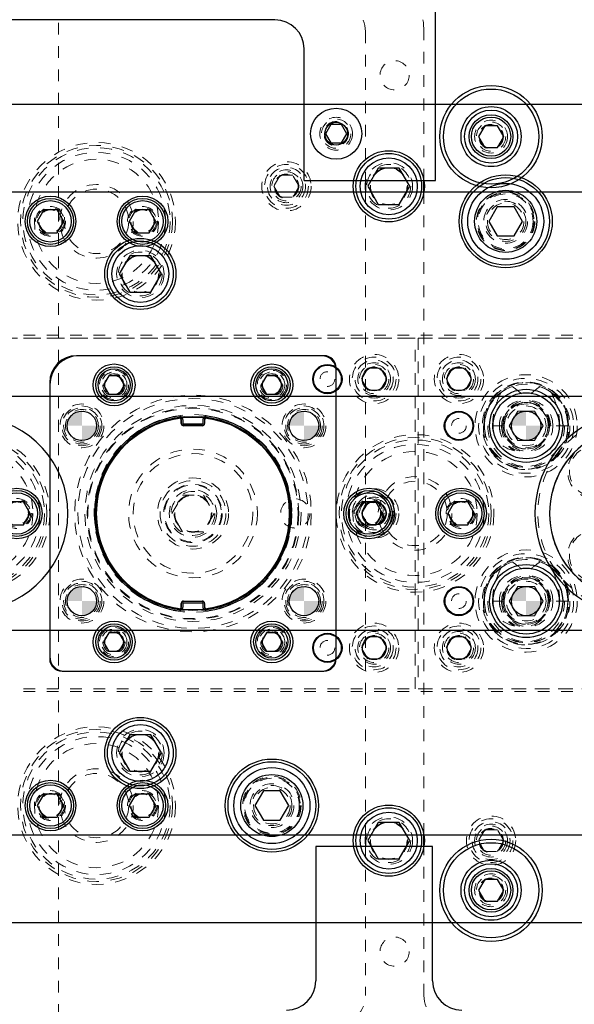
# Model space of a CAD drawing. Header units: inches. Extents: x 220 to 877, y 4 to 174.
# Tile 259 of 656: x 338.97 to 343.71, y 154.22 to 162.65. Entities that reach past the tile are written whole.
import ezdxf

# ---------------------------------------------------------------- set-up
doc = ezdxf.new("R2010")
doc.units = ezdxf.units.IN
doc.header["$LTSCALE"] = 0.5
doc.header["$MEASUREMENT"] = 0
doc.linetypes.add('HIDDEN', pattern=[0.225, 0.15, -0.075])
for name, color, linetype in [('APP-M-S', 30, 'Continuous'), ('DIE-M-S', 8, 'Continuous'), ('DIE-M-S2', 1, 'Continuous'), ('DIE-M-S3', 8, 'Continuous'), ('DSS-M-S', 53, 'Continuous'), ('DST-M-S', 53, 'Continuous'), ('MFT-M-S', 8, 'Continuous'), ('PAD-M-S', 135, 'Continuous'), ('PBU-M-S', 8, 'Continuous'), ('PUN-M-S', 8, 'Continuous'), ('PUN-M-S2', 1, 'Continuous'), ('ST1-M-S', 193, 'Continuous'), ('ST2-M-S', 193, 'Continuous'), ('SVD-M-S', 8, 'Continuous'), ('SVE-M-S', 8, 'Continuous'), ('SVF-M-S', 8, 'Continuous')]:
    doc.layers.add(name, color=color, linetype=linetype)

msp = doc.modelspace()

# ---------------------------------------------------------------- hatches: boundary and pattern name
at = {"layer": 'APP-M-S'}
h = msp.add_hatch(color=256, dxfattribs=at)
h.paths.add_polyline_path([(339.49763, 159.17488), (339.49763, 159.30088, 0.4142136), (339.37163, 159.17488)])
h.paths.add_polyline_path([(339.49763, 159.04888, 0.4142136), (339.62363, 159.17488), (339.49763, 159.17488)])
h = msp.add_hatch(color=256, dxfattribs=at)
h.paths.add_polyline_path([(341.39763, 159.17488), (341.39763, 159.30088, 0.4142136), (341.27163, 159.17488)])
h.paths.add_polyline_path([(341.39763, 159.04888, 0.4142136), (341.52363, 159.17488), (341.39763, 159.17488)])
h = msp.add_hatch(color=256, dxfattribs=at)
h.paths.add_polyline_path([(343.29763, 159.17488), (343.29763, 159.30088, 0.4142136), (343.17163, 159.17488)])
h.paths.add_polyline_path([(343.29763, 159.04888, 0.4142136), (343.42363, 159.17488), (343.29763, 159.17488)])
h = msp.add_hatch(color=256, dxfattribs=at)
h.paths.add_polyline_path([(339.49763, 157.67488), (339.49763, 157.80088, 0.4142136), (339.37163, 157.67488)])
h.paths.add_polyline_path([(339.49763, 157.54888, 0.4142136), (339.62363, 157.67488), (339.49763, 157.67488)])
h = msp.add_hatch(color=256, dxfattribs=at)
h.paths.add_polyline_path([(341.39763, 157.67488), (341.39763, 157.80088, 0.4142136), (341.27163, 157.67488)])
h.paths.add_polyline_path([(341.39763, 157.54888, 0.4142136), (341.52363, 157.67488), (341.39763, 157.67488)])
h = msp.add_hatch(color=256, dxfattribs=at)
h.paths.add_polyline_path([(343.29763, 157.67488), (343.29763, 157.80088, 0.4142136), (343.17163, 157.67488)])
h.paths.add_polyline_path([(343.29763, 157.54888, 0.4142136), (343.42363, 157.67488), (343.29763, 157.67488)])

# ---------------------------------------------------------------- linework, layer by layer
at = {"layer": 'APP-M-S', "linetype": 'Continuous', "lineweight": 25}
for p, q in [((348.99763, 159.42488), (318.59763, 159.42488)), ((340.37263, 159.25164), (340.37259, 159.25204)), ((340.52267, 159.25204), (340.52263, 159.25164)), ((340.37259, 157.59772), (340.37263, 157.59812)), ((340.52263, 157.59812), (340.52267, 157.59772)), ((318.59763, 157.42488), (348.99763, 157.42488))]:
    msp.add_line(p, q, dxfattribs=at)
for centre in [(339.49763, 159.17488), (341.39763, 159.17488), (343.29763, 159.17488), (339.49763, 157.67488), (341.39763, 157.67488), (343.29763, 157.67488)]:
    msp.add_circle(centre, 0.126, dxfattribs=at)
for centre, radius, start, end in [((338.54763, 158.42488), 0.83016, 275.183405, 84.816595), ((338.54763, 158.42488), 0.83055, 275.183405, 84.816595), ((340.44763, 158.42488), 0.83055, 95.183405, 264.816595), ((340.44763, 158.42488), 0.83016, 95.183405, 264.816595), ((340.44763, 158.42488), 0.83016, 275.183405, 84.816595), ((340.44763, 158.42488), 0.83055, 275.183405, 84.816595)]:
    msp.add_arc(centre, radius, start, end, dxfattribs=at)
at = {"layer": 'DIE-M-S', "linetype": 'Continuous', "lineweight": 25}
for p, q in [((349.24763, 161.17488), (334.99763, 161.17488)), ((341.56763, 159.77488), (339.45263, 159.77488)), ((341.67263, 157.17988), (341.67263, 159.66988)), ((339.22263, 159.54488), (339.22263, 157.17988)), ((339.32763, 157.07488), (341.56763, 157.07488)), ((334.99763, 155.67488), (349.24763, 155.67488))]:
    msp.add_line(p, q, dxfattribs=at)
for centre, radius in [((339.99763, 160.47488), 0.3045), ((343.29763, 159.17488), 0.3125), ((341.99763, 158.42488), 0.1005), ((343.29763, 157.67488), 0.3125), ((339.99763, 156.37488), 0.3045)]:
    msp.add_circle(centre, radius, dxfattribs=at)
at = {"layer": 'DIE-M-S', "linetype": 'HIDDEN', "lineweight": 18}
for centre in [(339.99763, 160.47488), (339.99763, 156.37488)]:
    msp.add_circle(centre, 0.203, dxfattribs=at)
at = {"layer": 'DIE-M-S', "linetype": 'Continuous', "lineweight": 25}
for centre, radius, start, end in [((339.45263, 159.54488), 0.23, 90, 180), ((341.56763, 159.66988), 0.105, 0, 90), ((344.24763, 158.42488), 0.75, 116.69384, 243.30616), ((339.32763, 157.17988), 0.105, 180, 270), ((341.56763, 157.17988), 0.105, 270, 0)]:
    msp.add_arc(centre, radius, start, end, dxfattribs=at)
at = {"layer": 'DIE-M-S2', "linetype": 'Continuous', "lineweight": 25}
for p, q in [((341.54763, 159.77488), (339.47263, 159.77488)), ((341.67263, 157.19988), (341.67263, 159.64988)), ((339.22263, 159.52488), (339.22263, 157.19988)), ((339.34763, 157.07488), (341.54763, 157.07488))]:
    msp.add_line(p, q, dxfattribs=at)
for centre, radius in [((339.77263, 159.52488), 0.1795), ((341.12263, 159.52488), 0.1795), ((339.49763, 159.17488), 0.126), ((341.39763, 159.17488), 0.126), ((340.44763, 158.42488), 0.83), ((340.44763, 158.42488), 0.825), ((339.49763, 157.67488), 0.126), ((341.39763, 157.67488), 0.126), ((339.77263, 157.32488), 0.1795), ((341.12263, 157.32488), 0.1795)]:
    msp.add_circle(centre, radius, dxfattribs=at)
at = {"layer": 'DIE-M-S2', "linetype": 'HIDDEN', "lineweight": 18}
for centre, radius in [((339.77263, 159.52488), 0.1105), ((341.12263, 159.52488), 0.1105), ((340.44763, 158.42488), 0.925), ((340.44763, 158.42488), 0.9), ((339.77263, 157.32488), 0.1105), ((341.12263, 157.32488), 0.1105)]:
    msp.add_circle(centre, radius, dxfattribs=at)
at = {"layer": 'DIE-M-S2', "linetype": 'Continuous', "lineweight": 25}
for centre, radius, start, end in [((339.47263, 159.52488), 0.25, 90, 180), ((341.54763, 159.64988), 0.125, 0, 90), ((344.24763, 158.42488), 0.75, 115.841933, 244.158067), ((339.34763, 157.19988), 0.125, 180, 270), ((341.54763, 157.19988), 0.125, 270, 0)]:
    msp.add_arc(centre, radius, start, end, dxfattribs=at)
at = {"layer": 'DIE-M-S3', "linetype": 'Continuous', "lineweight": 25}
for p, q in [((342.9435, 161.74363), (342.88938, 161.64988)), ((343.05176, 161.74363), (342.9435, 161.74363)), ((343.10588, 161.64988), (343.05176, 161.74363)), ((342.88938, 161.64988), (342.9435, 161.55613)), ((343.05176, 161.55613), (343.10588, 161.64988)), ((342.9435, 161.55613), (343.05176, 161.55613)), ((342.9435, 155.29363), (342.88938, 155.19988)), ((343.05176, 155.29363), (342.9435, 155.29363)), ((343.10588, 155.19988), (343.05176, 155.29363)), ((342.88938, 155.19988), (342.9435, 155.10613)), ((343.05176, 155.10613), (343.10588, 155.19988)), ((342.9435, 155.10613), (343.05176, 155.10613))]:
    msp.add_line(p, q, dxfattribs=at)
for centre, radius in [((342.99763, 161.64988), 0.4375), ((342.99763, 161.64988), 0.4075), ((342.99763, 161.64988), 0.25687), ((342.99763, 161.64988), 0.22687), ((342.99763, 161.64988), 0.1875), ((342.99763, 161.64988), 0.16781), ((343.29763, 159.17488), 0.2825), ((343.29763, 159.17488), 0.126), ((343.29763, 157.67488), 0.2825), ((343.29763, 157.67488), 0.126), ((342.99763, 155.19988), 0.4375), ((342.99763, 155.19988), 0.4075), ((342.99763, 155.19988), 0.25687), ((342.99763, 155.19988), 0.22687), ((342.99763, 155.19988), 0.1875), ((342.99763, 155.19988), 0.16781)]:
    msp.add_circle(centre, radius, dxfattribs=at)
at = {"layer": 'DIE-M-S3', "linetype": 'HIDDEN', "lineweight": 18}
for centre, radius in [((342.99763, 161.64988), 0.1405), ((342.99763, 161.64988), 0.125), ((342.99763, 161.64988), 0.10497), ((342.99763, 161.64988), 0.1047), ((342.99763, 161.64988), 0.10418), ((339.77263, 159.52488), 0.0795), ((341.12263, 159.52488), 0.0795), ((343.29763, 159.17488), 0.40625), ((343.29763, 159.17488), 0.375), ((340.44763, 158.42488), 1.0125), ((339.49763, 159.17488), 0.14062), ((341.39763, 159.17488), 0.14062), ((341.99763, 158.42488), 0.211), ((341.99763, 158.42488), 0.1405), ((343.29763, 157.67488), 0.40625), ((343.29763, 157.67488), 0.375), ((339.49763, 157.67488), 0.14062), ((341.39763, 157.67488), 0.14062), ((339.77263, 157.32488), 0.0795), ((341.12263, 157.32488), 0.0795), ((342.99763, 155.19988), 0.1405), ((342.99763, 155.19988), 0.125), ((342.99763, 155.19988), 0.10497), ((342.99763, 155.19988), 0.1047), ((342.99763, 155.19988), 0.10418)]:
    msp.add_circle(centre, radius, dxfattribs=at)
at = {"layer": 'DSS-M-S', "linetype": 'Continuous', "lineweight": 25}
for p, q in [((342.52263, 161.27488), (342.52263, 163.82488)), ((341.14763, 162.64988), (338.24763, 162.64988)), ((341.39763, 161.27488), (341.39763, 162.39988)), ((341.39763, 161.27488), (342.52263, 161.27488)), ((341.92263, 161.27488), (341.92263, 161.17488)), ((342.42263, 161.17488), (342.42263, 161.27488)), ((341.92263, 155.67488), (341.92263, 155.57488)), ((342.42263, 155.57488), (342.42263, 155.67488)), ((341.49763, 155.57488), (341.49763, 154.42488)), ((342.49763, 155.57488), (341.49763, 155.57488)), ((342.49763, 154.42488), (342.49763, 155.57488))]:
    msp.add_line(p, q, dxfattribs=at)
at = {"layer": 'DSS-M-S', "linetype": 'HIDDEN', "lineweight": 18}
for p, q in [((341.92263, 162.54988), (341.92263, 161.27488)), ((342.42263, 161.27488), (342.42263, 162.54988)), ((341.92263, 161.17488), (341.92263, 155.67488)), ((342.42263, 155.67488), (342.42263, 161.17488)), ((341.92263, 155.57488), (341.92263, 154.29988)), ((342.42263, 154.29988), (342.42263, 155.57488))]:
    msp.add_line(p, q, dxfattribs=at)
for centre, radius in [((342.17263, 162.17488), 0.125), ((341.67263, 161.67488), 0.1405), ((341.67263, 161.67488), 0.1005), ((342.99763, 161.64988), 0.1005), ((339.99763, 160.47488), 0.15625), ((339.77263, 159.52488), 0.125), ((341.12263, 159.52488), 0.125), ((339.49763, 159.17488), 0.15625), ((341.39763, 159.17488), 0.15625), ((341.32263, 158.42488), 0.125), ((339.49763, 157.67488), 0.15625), ((341.39763, 157.67488), 0.15625), ((339.77263, 157.32488), 0.125), ((341.12263, 157.32488), 0.125), ((339.99763, 156.37488), 0.15625), ((342.99763, 155.19988), 0.1005), ((342.17263, 154.67488), 0.125)]:
    msp.add_circle(centre, radius, dxfattribs=at)
for centre, radius, start, end in [((341.67263, 162.54988), 0.75, 0, 90), ((341.67263, 162.54988), 0.25, 0, 90), ((341.67263, 154.29988), 0.25, 270, 0), ((342.67263, 154.29988), 0.25, 180, 270)]:
    msp.add_arc(centre, radius, start, end, dxfattribs=at)
at = {"layer": 'DSS-M-S', "linetype": 'Continuous', "lineweight": 25}
for centre, start, end in [((341.14763, 162.39988), 0, 90), ((341.24763, 154.42488), 270, 0), ((342.74763, 154.42488), 180, 270)]:
    msp.add_arc(centre, 0.25, start, end, dxfattribs=at)
at = {"layer": 'DST-M-S', "linetype": 'HIDDEN', "lineweight": 18}
for centre, radius in [((339.62263, 160.92488), 0.65), ((339.62263, 160.92488), 0.62992), ((339.62263, 160.92488), 0.59055), ((339.62263, 160.92488), 0.5315), ((342.12263, 161.22488), 0.203), ((339.62263, 160.92488), 0.31496), ((339.62263, 160.92488), 0.27559), ((339.22893, 160.92488), 0.12795), ((340.01633, 160.92488), 0.12795), ((338.54763, 158.42488), 0.65), ((338.54763, 158.42488), 0.62992), ((338.54763, 158.42488), 0.59055), ((342.34763, 158.42488), 0.65), ((342.34763, 158.42488), 0.62992), ((342.34763, 158.42488), 0.59055), ((338.54763, 158.42488), 0.5315), ((342.34763, 158.42488), 0.5315), ((340.44763, 158.42488), 0.25), ((342.34763, 158.42488), 0.31496), ((342.34763, 158.42488), 0.27559), ((338.94133, 158.42488), 0.12795), ((341.95393, 158.42488), 0.12795), ((342.74133, 158.42488), 0.12795), ((339.62263, 155.92488), 0.65), ((339.62263, 155.92488), 0.62992), ((339.62263, 155.92488), 0.59055), ((339.62263, 155.92488), 0.5315), ((339.62263, 155.92488), 0.31496), ((339.62263, 155.92488), 0.27559), ((339.22893, 155.92488), 0.12795), ((340.01633, 155.92488), 0.12795), ((342.12263, 155.62488), 0.203)]:
    msp.add_circle(centre, radius, dxfattribs=at)
at = {"layer": 'DST-M-S', "linetype": 'Continuous', "lineweight": 25}
for centre, radius in [((342.12263, 161.22488), 0.3045), ((343.12263, 160.92488), 0.3985), ((339.22893, 160.92488), 0.21654), ((340.01633, 160.92488), 0.21654), ((343.12263, 160.92488), 0.2655), ((338.94133, 158.42488), 0.21654), ((341.95393, 158.42488), 0.21654), ((342.74133, 158.42488), 0.21654), ((341.12263, 155.92488), 0.3985), ((341.12263, 155.92488), 0.2655), ((339.22893, 155.92488), 0.21654), ((340.01633, 155.92488), 0.21654), ((342.12263, 155.62488), 0.3045)]:
    msp.add_circle(centre, radius, dxfattribs=at)
at = {"layer": 'MFT-M-S', "linetype": 'HIDDEN', "lineweight": 18}
msp.add_line((339.29763, 149.92488), (339.29763, 166.92488), dxfattribs=at)
at = {"layer": 'PAD-M-S', "linetype": 'HIDDEN', "lineweight": 18}
for p, q in [((340.34763, 159.20488), (340.34763, 159.23444)), ((340.54763, 159.23444), (340.54763, 159.20488)), ((340.51763, 159.17488), (340.37763, 159.17488)), ((340.37763, 157.67488), (340.51763, 157.67488)), ((340.34763, 157.61532), (340.34763, 157.64488)), ((340.54763, 157.64488), (340.54763, 157.61532))]:
    msp.add_line(p, q, dxfattribs=at)
for centre, radius in [((342.12263, 161.22488), 0.15625), ((341.24763, 161.22488), 0.1005), ((343.88701, 158.7855), 0.23412), ((343.88701, 158.06426), 0.23412), ((342.12263, 155.62488), 0.15625), ((342.99763, 155.62488), 0.1005)]:
    msp.add_circle(centre, radius, dxfattribs=at)
for centre, radius, start, end in [((340.44763, 158.42488), 0.827, 97.737741, 262.262259), ((340.33763, 159.23444), 0.01, 0, 97.737741), ((340.37763, 159.20488), 0.03, 180, 270), ((340.51763, 159.20488), 0.03, 270, 0), ((340.55763, 159.23444), 0.01, 82.262259, 180), ((340.44763, 158.42488), 0.827, 277.737741, 82.262259), ((344.24763, 158.42488), 0.85, 114.249629, 245.750371), ((340.37763, 157.64488), 0.03, 90, 180), ((340.51763, 157.64488), 0.03, 0, 90), ((340.33763, 157.61532), 0.01, 262.262259, 0), ((340.55763, 157.61532), 0.01, 180, 277.737741)]:
    msp.add_arc(centre, radius, start, end, dxfattribs=at)
at = {"layer": 'PBU-M-S', "linetype": 'HIDDEN', "lineweight": 18}
for p, q in [((349.24763, 161.92488), (334.99763, 161.92488)), ((334.99763, 154.92488), (349.24763, 154.92488))]:
    msp.add_line(p, q, dxfattribs=at)
for centre, radius in [((339.62263, 160.92488), 0.675), ((341.24763, 161.22488), 0.211), ((341.24763, 161.22488), 0.1405), ((338.54763, 158.42488), 0.675), ((342.34763, 158.42488), 0.675), ((339.62263, 155.92488), 0.675), ((342.99763, 155.62488), 0.211), ((342.99763, 155.62488), 0.1405)]:
    msp.add_circle(centre, radius, dxfattribs=at)
at = {"layer": 'PUN-M-S', "linetype": 'HIDDEN', "lineweight": 18}
for p, q in [((340.34763, 159.19488), (340.34763, 159.22291)), ((340.54763, 159.22291), (340.54763, 159.19488)), ((340.52763, 159.17488), (340.36763, 159.17488)), ((340.36763, 157.67488), (340.52763, 157.67488)), ((340.34763, 157.62685), (340.34763, 157.65488)), ((340.54763, 157.65488), (340.54763, 157.62685))]:
    msp.add_line(p, q, dxfattribs=at)
for centre, radius in [((343.88701, 158.7855), 0.2185), ((340.44763, 158.42488), 0.3045), ((340.44763, 158.42488), 0.203), ((343.88701, 158.06426), 0.2185)]:
    msp.add_circle(centre, radius, dxfattribs=at)
for centre, radius, start, end in [((340.44763, 158.42488), 0.827, 98.551533, 261.448467), ((340.32763, 159.22291), 0.02, 0, 98.551533), ((340.36763, 159.19488), 0.02, 180, 270), ((340.52763, 159.19488), 0.02, 270, 0), ((340.56763, 159.22291), 0.02, 81.448467, 180), ((340.44763, 158.42488), 0.827, 278.551533, 81.448467), ((340.36763, 157.65488), 0.02, 90, 180), ((340.52763, 157.65488), 0.02, 0, 90), ((340.32763, 157.62685), 0.02, 261.448467, 0), ((340.56763, 157.62685), 0.02, 180, 278.551533)]:
    msp.add_arc(centre, radius, start, end, dxfattribs=at)
at = {"layer": 'PUN-M-S2', "linetype": 'Continuous', "lineweight": 25}
for p, q in [((340.34763, 159.19488), (340.34763, 159.22291)), ((340.54763, 159.22291), (340.54763, 159.19488)), ((340.52763, 159.17488), (340.36763, 159.17488)), ((340.36763, 157.67488), (340.52763, 157.67488)), ((340.34763, 157.62685), (340.34763, 157.65488)), ((340.54763, 157.65488), (340.54763, 157.62685))]:
    msp.add_line(p, q, dxfattribs=at)
for centre, radius, start, end in [((340.44763, 158.42488), 0.827, 98.551533, 261.448467), ((340.32763, 159.22291), 0.02, 0, 98.551533), ((340.36763, 159.19488), 0.02, 180, 270), ((340.52763, 159.19488), 0.02, 270, 0), ((340.56763, 159.22291), 0.02, 81.448467, 180), ((340.44763, 158.42488), 0.827, 278.551533, 81.448467), ((340.36763, 157.65488), 0.02, 90, 180), ((340.52763, 157.65488), 0.02, 0, 90), ((340.32763, 157.62685), 0.02, 261.448467, 0), ((340.56763, 157.62685), 0.02, 180, 278.551533)]:
    msp.add_arc(centre, radius, start, end, dxfattribs=at)
at = {"layer": 'ST1-M-S', "linetype": 'Continuous', "lineweight": 25}
for p, q in [((349.24763, 161.92488), (334.99763, 161.92488)), ((340.36263, 159.19488), (340.36263, 159.22291)), ((340.52763, 159.18988), (340.36763, 159.18988)), ((340.53263, 159.22291), (340.53263, 159.19488)), ((340.36763, 157.65988), (340.52763, 157.65988)), ((340.36263, 157.62685), (340.36263, 157.65488)), ((340.53263, 157.65488), (340.53263, 157.62685)), ((334.99763, 154.92488), (349.24763, 154.92488))]:
    msp.add_line(p, q, dxfattribs=at)
at = {"layer": 'ST1-M-S', "linetype": 'HIDDEN', "lineweight": 18}
for p, q in [((334.99763, 159.94988), (349.24763, 159.94988)), ((334.99763, 159.92488), (349.24763, 159.92488)), ((334.99763, 156.92488), (349.24763, 156.92488)), ((334.99763, 156.89988), (349.24763, 156.89988))]:
    msp.add_line(p, q, dxfattribs=at)
for centre, radius in [((343.12263, 160.92488), 0.15625), ((339.49763, 159.17488), 0.17), ((339.49763, 159.17488), 0.125), ((341.39763, 159.17488), 0.17), ((341.39763, 159.17488), 0.125), ((343.29763, 159.17488), 0.17), ((343.29763, 159.17488), 0.125), ((339.49763, 157.67488), 0.17), ((341.39763, 157.67488), 0.17), ((343.29763, 157.67488), 0.17), ((339.49763, 157.67488), 0.125), ((341.39763, 157.67488), 0.125), ((343.29763, 157.67488), 0.125), ((341.12263, 155.92488), 0.15625)]:
    msp.add_circle(centre, radius, dxfattribs=at)
at = {"layer": 'ST1-M-S', "linetype": 'Continuous', "lineweight": 25}
for centre, radius in [((341.59763, 159.57488), 0.125), ((341.99763, 159.57488), 0.1005), ((342.72263, 159.57488), 0.1005), ((342.72263, 159.17488), 0.125), ((342.72263, 157.67488), 0.125), ((341.59763, 157.27488), 0.125), ((341.99763, 157.27488), 0.1005), ((342.72263, 157.27488), 0.1005)]:
    msp.add_circle(centre, radius, dxfattribs=at)
for centre, radius, start, end in [((340.44763, 158.42488), 0.842, 98.551533, 261.448467), ((340.32763, 159.22291), 0.035, 0, 98.551533), ((340.36763, 159.19488), 0.005, 180, 270), ((340.52763, 159.19488), 0.005, 270, 0), ((340.56763, 159.22291), 0.035, 81.448467, 180), ((340.44763, 158.42488), 0.842, 278.551533, 81.448467), ((344.24763, 158.42488), 0.875, 113.895508, 246.104492), ((340.36763, 157.65488), 0.005, 90, 180), ((340.52763, 157.65488), 0.005, 0, 90), ((340.32763, 157.62685), 0.035, 261.448467, 0), ((340.56763, 157.62685), 0.035, 180, 278.551533)]:
    msp.add_arc(centre, radius, start, end, dxfattribs=at)
at = {"layer": 'ST2-M-S', "linetype": 'HIDDEN', "lineweight": 18}
for p, q in [((342.34763, 159.92488), (334.99763, 159.92488)), ((342.34763, 156.92488), (342.34763, 159.92488)), ((349.24763, 159.92488), (342.37263, 159.92488)), ((342.37263, 159.92488), (342.37263, 156.92488)), ((334.99763, 156.92488), (342.34763, 156.92488)), ((342.37263, 156.92488), (349.24763, 156.92488))]:
    msp.add_line(p, q, dxfattribs=at)
at = {"layer": 'ST2-M-S', "linetype": 'Continuous', "lineweight": 25}
for p, q in [((340.34963, 159.19488), (340.34963, 159.22291)), ((340.52763, 159.17688), (340.36763, 159.17688)), ((340.54563, 159.22291), (340.54563, 159.19488)), ((340.36763, 157.67288), (340.52763, 157.67288)), ((340.34963, 157.62685), (340.34963, 157.65488)), ((340.54563, 157.65488), (340.54563, 157.62685))]:
    msp.add_line(p, q, dxfattribs=at)
at = {"layer": 'ST2-M-S', "linetype": 'HIDDEN', "lineweight": 18}
for centre, radius in [((341.99763, 159.57488), 0.211), ((342.72263, 159.57488), 0.211), ((341.99763, 159.57488), 0.1405), ((342.72263, 159.57488), 0.1405), ((339.49763, 159.17488), 0.1875), ((341.39763, 159.17488), 0.1875), ((343.29763, 159.17488), 0.1875), ((339.49763, 157.67488), 0.1875), ((341.39763, 157.67488), 0.1875), ((343.29763, 157.67488), 0.1875), ((341.99763, 157.27488), 0.211), ((341.99763, 157.27488), 0.1405), ((342.72263, 157.27488), 0.211), ((342.72263, 157.27488), 0.1405)]:
    msp.add_circle(centre, radius, dxfattribs=at)
at = {"layer": 'ST2-M-S', "linetype": 'Continuous', "lineweight": 25}
for centre, radius, start, end in [((340.44763, 158.42488), 0.829, 98.551533, 261.448467), ((340.32763, 159.22291), 0.022, 0, 98.551533), ((340.36763, 159.19488), 0.018, 180, 270), ((340.52763, 159.19488), 0.018, 270, 0), ((340.56763, 159.22291), 0.022, 81.448467, 180), ((340.44763, 158.42488), 0.829, 278.551533, 81.448467), ((340.36763, 157.65488), 0.018, 90, 180), ((340.52763, 157.65488), 0.018, 0, 90), ((340.32763, 157.62685), 0.022, 261.448467, 0), ((340.56763, 157.62685), 0.022, 180, 278.551533)]:
    msp.add_arc(centre, radius, start, end, dxfattribs=at)
at = {"layer": 'SVD-M-S', "linetype": 'Continuous', "lineweight": 25}
for p, q in [((341.6276, 161.75288), (341.58256, 161.67488)), ((341.71766, 161.75288), (341.6276, 161.75288)), ((341.7627, 161.67488), (341.71766, 161.75288)), ((341.58256, 161.67488), (341.6276, 161.59688)), ((341.71766, 161.59688), (341.7627, 161.67488)), ((341.6276, 161.59688), (341.71766, 161.59688)), ((339.90756, 160.63088), (339.8175, 160.47488)), ((340.0877, 160.63088), (339.90756, 160.63088)), ((340.17776, 160.47488), (340.0877, 160.63088)), ((339.8175, 160.47488), (339.90756, 160.31888)), ((340.0877, 160.31888), (340.17776, 160.47488)), ((339.90756, 160.31888), (340.0877, 160.31888)), ((339.72752, 159.603), (339.68242, 159.52488)), ((339.81774, 159.603), (339.72752, 159.603)), ((339.86284, 159.52488), (339.81774, 159.603)), ((341.07752, 159.603), (341.03242, 159.52488)), ((341.16774, 159.603), (341.07752, 159.603)), ((341.21284, 159.52488), (341.16774, 159.603)), ((339.68242, 159.52488), (339.72752, 159.44675)), ((339.81774, 159.44675), (339.86284, 159.52488)), ((341.03242, 159.52488), (341.07752, 159.44675)), ((341.16774, 159.44675), (341.21284, 159.52488)), ((339.72752, 159.44675), (339.81774, 159.44675)), ((341.07752, 159.44675), (341.16774, 159.44675)), ((343.28179, 159.29988), (343.31347, 159.29988)), ((343.18146, 159.22366), (343.1973, 159.2511)), ((343.39796, 159.2511), (343.4138, 159.22366)), ((343.1973, 159.09866), (343.18146, 159.1261)), ((343.4138, 159.1261), (343.39796, 159.09866)), ((343.31347, 159.04988), (343.28179, 159.04988)), ((343.18146, 157.72366), (343.1973, 157.7511)), ((343.28179, 157.79988), (343.31347, 157.79988)), ((343.39796, 157.7511), (343.4138, 157.72366)), ((343.1973, 157.59866), (343.18146, 157.6261)), ((343.4138, 157.6261), (343.39796, 157.59866)), ((343.31347, 157.54988), (343.28179, 157.54988)), ((339.72752, 157.403), (339.68242, 157.32488)), ((339.68242, 157.32488), (339.72752, 157.24675)), ((339.81774, 157.403), (339.72752, 157.403)), ((339.86284, 157.32488), (339.81774, 157.403)), ((339.81774, 157.24675), (339.86284, 157.32488)), ((341.07752, 157.403), (341.03242, 157.32488)), ((341.03242, 157.32488), (341.07752, 157.24675)), ((341.16774, 157.403), (341.07752, 157.403)), ((341.21284, 157.32488), (341.16774, 157.403)), ((341.16774, 157.24675), (341.21284, 157.32488)), ((339.72752, 157.24675), (339.81774, 157.24675)), ((341.07752, 157.24675), (341.16774, 157.24675)), ((339.90756, 156.53088), (339.8175, 156.37488)), ((340.0877, 156.53088), (339.90756, 156.53088)), ((340.17776, 156.37488), (340.0877, 156.53088)), ((339.8175, 156.37488), (339.90756, 156.21888)), ((340.0877, 156.21888), (340.17776, 156.37488)), ((339.90756, 156.21888), (340.0877, 156.21888))]:
    msp.add_line(p, q, dxfattribs=at)
at = {"layer": 'SVD-M-S', "linetype": 'HIDDEN', "lineweight": 18}
for p, q in [((343.53945, 159.43648), (343.49638, 159.47054)), ((343.55568, 159.42049), (343.53945, 159.43648)), ((343.1973, 159.2511), (343.22546, 159.29988)), ((343.22546, 159.29988), (343.28179, 159.29988)), ((343.31347, 159.29988), (343.3698, 159.29988)), ((343.3698, 159.29988), (343.39796, 159.2511)), ((342.94031, 159.25622), (342.93567, 159.17488)), ((343.15329, 159.17488), (343.18146, 159.22366)), ((343.4138, 159.22366), (343.44197, 159.17488)), ((343.65959, 159.17488), (343.65495, 159.25622)), ((343.10866, 159.17488), (342.9316, 159.17488)), ((343.18146, 159.1261), (343.15329, 159.17488)), ((343.22546, 159.04988), (343.1973, 159.09866)), ((343.39796, 159.09866), (343.3698, 159.04988)), ((343.44197, 159.17488), (343.4138, 159.1261)), ((343.4866, 159.17488), (343.50752, 159.17488)), ((343.65388, 159.17488), (343.50752, 159.17488)), ((343.66366, 159.17488), (343.65388, 159.17488)), ((343.28179, 159.04988), (343.22546, 159.04988)), ((343.3698, 159.04988), (343.31347, 159.04988)), ((341.88938, 158.42488), (341.9435, 158.51863)), ((341.9435, 158.51863), (342.05176, 158.51863)), ((342.05176, 158.51863), (342.10588, 158.42488)), ((341.9435, 158.33113), (341.88938, 158.42488)), ((342.10588, 158.42488), (342.05176, 158.33113)), ((342.05176, 158.33113), (341.9435, 158.33113)), ((343.53945, 157.93648), (343.49638, 157.97054)), ((343.55568, 157.92049), (343.53945, 157.93648)), ((342.94031, 157.75622), (342.93567, 157.67488)), ((343.1973, 157.7511), (343.22546, 157.79988)), ((343.22546, 157.79988), (343.28179, 157.79988)), ((343.31347, 157.79988), (343.3698, 157.79988)), ((343.3698, 157.79988), (343.39796, 157.7511)), ((343.65959, 157.67488), (343.65495, 157.75622)), ((343.10866, 157.67488), (342.9316, 157.67488)), ((343.15329, 157.67488), (343.18146, 157.72366)), ((343.18146, 157.6261), (343.15329, 157.67488)), ((343.4138, 157.72366), (343.44197, 157.67488)), ((343.44197, 157.67488), (343.4138, 157.6261)), ((343.4866, 157.67488), (343.50752, 157.67488)), ((343.65388, 157.67488), (343.50752, 157.67488)), ((343.66366, 157.67488), (343.65388, 157.67488)), ((343.22546, 157.54988), (343.1973, 157.59866)), ((343.39796, 157.59866), (343.3698, 157.54988)), ((343.28179, 157.54988), (343.22546, 157.54988)), ((343.3698, 157.54988), (343.31347, 157.54988))]:
    msp.add_line(p, q, dxfattribs=at)
at = {"layer": 'SVD-M-S', "linetype": 'Continuous', "lineweight": 25}
for centre, radius in [((341.67263, 161.67488), 0.2185), ((341.67263, 161.67488), 0.0975), ((339.99763, 160.47488), 0.28125), ((339.99763, 160.47488), 0.24375), ((339.77263, 159.52488), 0.156), ((339.77263, 159.52488), 0.137), ((341.12263, 159.52488), 0.156), ((341.12263, 159.52488), 0.137), ((339.77263, 157.32488), 0.156), ((339.77263, 157.32488), 0.137), ((341.12263, 157.32488), 0.156), ((341.12263, 157.32488), 0.137), ((339.99763, 156.37488), 0.28125), ((339.99763, 156.37488), 0.24375)]:
    msp.add_circle(centre, radius, dxfattribs=at)
at = {"layer": 'SVD-M-S', "linetype": 'HIDDEN', "lineweight": 18}
for centre, radius in [((341.67263, 161.67488), 0.125), ((341.67263, 161.67488), 0.10497), ((341.67263, 161.67488), 0.1047), ((341.67263, 161.67488), 0.10418), ((339.99763, 160.47488), 0.1875), ((339.99763, 160.47488), 0.16072), ((339.99763, 160.47488), 0.16045), ((339.99763, 160.47488), 0.15993), ((339.77263, 159.52488), 0.095), ((339.77263, 159.52488), 0.08397), ((339.77263, 159.52488), 0.0837), ((339.77263, 159.52488), 0.08318), ((341.12263, 159.52488), 0.095), ((341.12263, 159.52488), 0.08397), ((341.12263, 159.52488), 0.0837), ((341.12263, 159.52488), 0.08318), ((343.29763, 159.17488), 0.4375), ((340.44763, 158.42488), 0.98425), ((343.29763, 159.17488), 0.19875), ((340.44763, 158.42488), 0.90551), ((340.44763, 158.42488), 0.84646), ((340.44763, 158.42488), 0.55118), ((340.44763, 158.42488), 0.51181), ((341.99763, 158.42488), 0.1875), ((341.99763, 158.42488), 0.1625), ((341.99763, 158.42488), 0.125), ((341.99763, 158.42488), 0.10497), ((341.99763, 158.42488), 0.1047), ((341.99763, 158.42488), 0.10418), ((343.29763, 157.67488), 0.4375), ((343.29763, 157.67488), 0.19875), ((339.77263, 157.32488), 0.095), ((339.77263, 157.32488), 0.08397), ((339.77263, 157.32488), 0.0837), ((339.77263, 157.32488), 0.08318), ((341.12263, 157.32488), 0.095), ((341.12263, 157.32488), 0.08397), ((341.12263, 157.32488), 0.0837), ((341.12263, 157.32488), 0.08318), ((339.99763, 156.37488), 0.1875), ((339.99763, 156.37488), 0.16072), ((339.99763, 156.37488), 0.16045), ((339.99763, 156.37488), 0.15993)]:
    msp.add_circle(centre, radius, dxfattribs=at)
for centre, radius, start, end in [((343.29359, 159.18483), 0.36043, 358.418096, 168.575374), ((343.30167, 159.18483), 0.36043, 11.424626, 181.581904), ((343.29763, 159.17488), 0.35625, 56.089671, 14.722569), ((343.29301, 159.17815), 0.35164, 108.877269, 180.53304), ((343.30972, 159.18921), 0.33878, 51.385028, 71.713494), ((343.2831, 159.1803), 0.21335, 358.543228, 181.456772), ((343.31216, 159.1803), 0.21335, 358.543228, 181.456772), ((343.29435, 159.17888), 0.19551, 77.479847, 181.172275), ((343.30748, 159.17703), 0.19883, 104.253713, 180.619836), ((343.30091, 159.17888), 0.19551, 358.827725, 102.520153), ((343.28778, 159.17703), 0.19883, 359.380164, 75.746287), ((343.29274, 159.1657), 0.36125, 178.543228, 1.456772), ((343.30252, 159.1657), 0.36125, 178.543228, 1.456772), ((343.2831, 159.16651), 0.34182, 178.596766, 1.403234), ((343.31216, 159.16651), 0.34182, 178.596766, 1.403234), ((343.2831, 159.16946), 0.21335, 178.543228, 1.456772), ((343.30949, 159.17328), 0.23968, 179.616608, 242.346232), ((343.31216, 159.16946), 0.21335, 178.543228, 1.456772), ((343.29274, 159.17021), 0.19392, 178.620436, 1.379564), ((343.30252, 159.17021), 0.19392, 178.620436, 1.379564), ((343.29359, 157.68483), 0.36043, 358.418096, 168.575374), ((343.30167, 157.68483), 0.36043, 11.424626, 181.581904), ((343.29301, 157.67815), 0.35164, 108.877269, 180.53304), ((343.29763, 157.67488), 0.35625, 56.089671, 14.722569), ((343.30972, 157.68921), 0.33878, 51.385028, 71.713494), ((343.2831, 157.6803), 0.21335, 358.543228, 181.456772), ((343.31216, 157.6803), 0.21335, 358.543228, 181.456772), ((343.29435, 157.67888), 0.19551, 77.479847, 181.172275), ((343.30748, 157.67703), 0.19883, 104.253713, 180.619836), ((343.30091, 157.67888), 0.19551, 358.827725, 102.520153), ((343.28778, 157.67703), 0.19883, 359.380164, 75.746287), ((343.29274, 157.6657), 0.36125, 178.543228, 1.456772), ((343.30252, 157.6657), 0.36125, 178.543228, 1.456772), ((343.2831, 157.66651), 0.34182, 178.596766, 1.403234), ((343.31216, 157.66651), 0.34182, 178.596766, 1.403234), ((343.2831, 157.66946), 0.21335, 178.543228, 1.456772), ((343.30949, 157.67328), 0.23968, 179.616608, 242.346232), ((343.31216, 157.66946), 0.21335, 178.543228, 1.456772), ((343.29274, 157.67021), 0.19392, 178.620436, 1.379564), ((343.30252, 157.67021), 0.19392, 178.620436, 1.379564)]:
    msp.add_arc(centre, radius, start, end, dxfattribs=at)
for centre, major_axis, ratio, start_param, end_param in [((343.29213, 159.17488), (-0.36175, 0), 0.966834, 5.275983, 6.0484615), ((343.30313, 159.17488), (0.36175, 0), 0.966834, 0.2347238, 1.0072023), ((343.29206, 159.17488), (-0.20432, 0), 0.966834, 4.8772739, 6.2831853), ((343.3032, 159.17488), (0.20432, 0), 0.966834, 0, 1.4059114), ((343.24383, 159.17488), (-0.23405, 0), 0.9318009, 0, 1.3747819), ((343.37677, 159.17488), (0.28903, 0), 0.9410518, 3.1415927, 4.0466314), ((343.29213, 157.67488), (-0.36175, 0), 0.966834, 5.275983, 6.0484615), ((343.30313, 157.67488), (0.36175, 0), 0.966834, 0.2347238, 1.0072023), ((343.29206, 157.67488), (-0.20432, 0), 0.966834, 4.8772739, 6.2831853), ((343.3032, 157.67488), (0.20432, 0), 0.966834, 0, 1.4059114), ((343.24383, 157.67488), (-0.23405, 0), 0.9318009, 0, 1.3747819), ((343.37677, 157.67488), (0.28903, 0), 0.9410518, 3.1415927, 4.0466314)]:
    msp.add_ellipse(centre, major_axis=major_axis, ratio=ratio, start_param=start_param, end_param=end_param, dxfattribs=at)
for points, knots in [([(343.00979, 159.17488), (343.0119, 159.21119), (343.0158, 159.27832), (343.04279, 159.37382), (343.06909, 159.43025), (343.08238, 159.45875)], [0, 0, 0, 0, 0.3683413, 0.6809026, 1, 1, 1, 1]), ([(343.17924, 159.51088), (343.20529, 159.49186), (343.26247, 159.4501), (343.31056, 159.39807), (343.33674, 159.36974)], [0, 0, 0, 0, 0.4555436, 1, 1, 1, 1]), ([(343.41602, 159.51088), (343.38997, 159.49186), (343.33279, 159.4501), (343.2847, 159.39807), (343.25852, 159.36974)], [0, 0, 0, 0, 0.45554356, 1, 1, 1, 1]), ([(343.51288, 159.45875), (343.54235, 159.43139), (343.60122, 159.37675), (343.64665, 159.27279), (343.65176, 159.20357), (343.65388, 159.17488)], [0, 0, 0, 0, 0.3700032, 0.7388839, 1, 1, 1, 1]), ([(343.58547, 159.17488), (343.58336, 159.21119), (343.57946, 159.27832), (343.55247, 159.37382), (343.52617, 159.43025), (343.51288, 159.45875)], [0, 0, 0, 0, 0.3683413, 0.6809026, 1, 1, 1, 1]), ([(343.48525, 159.24046), (343.48536, 159.23978), (343.48891, 159.21813), (343.48981, 159.19615), (343.49067, 159.17488)], [0, 0, 0, 0, 0.03181418, 1, 1, 1, 1]), ([(343.17924, 158.01088), (343.20529, 157.99186), (343.26247, 157.9501), (343.31056, 157.89807), (343.33674, 157.86974)], [0, 0, 0, 0, 0.4555436, 1, 1, 1, 1]), ([(343.41602, 158.01088), (343.38997, 157.99186), (343.33279, 157.9501), (343.2847, 157.89807), (343.25852, 157.86974)], [0, 0, 0, 0, 0.45554356, 1, 1, 1, 1]), ([(343.00979, 157.67488), (343.0119, 157.71119), (343.0158, 157.77832), (343.04279, 157.87382), (343.06909, 157.93025), (343.08238, 157.95875)], [0, 0, 0, 0, 0.3683413, 0.6809026, 1, 1, 1, 1]), ([(343.51288, 157.95875), (343.54235, 157.93139), (343.60122, 157.87675), (343.64665, 157.77279), (343.65176, 157.70357), (343.65388, 157.67488)], [0, 0, 0, 0, 0.3700032, 0.7388839, 1, 1, 1, 1]), ([(343.58547, 157.67488), (343.58336, 157.71119), (343.57946, 157.77832), (343.55247, 157.87382), (343.52617, 157.93025), (343.51288, 157.95875)], [0, 0, 0, 0, 0.3683413, 0.6809026, 1, 1, 1, 1]), ([(343.48525, 157.74046), (343.48536, 157.73978), (343.48891, 157.71813), (343.48981, 157.69615), (343.49067, 157.67488)], [0, 0, 0, 0, 0.03181418, 1, 1, 1, 1])]:
    msp.add_open_spline(points, degree=3, knots=knots, dxfattribs=at)
at = {"layer": 'SVE-M-S', "linetype": 'Continuous', "lineweight": 25}
for p, q in [((343.05046, 161.04988), (342.97829, 160.92488)), ((343.1948, 161.04988), (343.05046, 161.04988)), ((343.26697, 160.92488), (343.1948, 161.04988)), ((342.97829, 160.92488), (343.05046, 160.79988)), ((343.1948, 160.79988), (343.26697, 160.92488)), ((343.05046, 160.79988), (343.1948, 160.79988)), ((341.05046, 156.04988), (340.97829, 155.92488)), ((341.1948, 156.04988), (341.05046, 156.04988)), ((341.26697, 155.92488), (341.1948, 156.04988)), ((340.97829, 155.92488), (341.05046, 155.79988)), ((341.1948, 155.79988), (341.26697, 155.92488)), ((341.05046, 155.79988), (341.1948, 155.79988))]:
    msp.add_line(p, q, dxfattribs=at)
at = {"layer": 'SVE-M-S', "linetype": 'HIDDEN', "lineweight": 18}
for p, q in [((341.88938, 159.57488), (341.9435, 159.66863)), ((341.9435, 159.66863), (342.05176, 159.66863)), ((342.05176, 159.66863), (342.10588, 159.57488)), ((342.61438, 159.57488), (342.6685, 159.66863)), ((342.6685, 159.66863), (342.77676, 159.66863)), ((342.77676, 159.66863), (342.83088, 159.57488)), ((341.9435, 159.48113), (341.88938, 159.57488)), ((342.10588, 159.57488), (342.05176, 159.48113)), ((342.6685, 159.48113), (342.61438, 159.57488)), ((342.83088, 159.57488), (342.77676, 159.48113)), ((342.05176, 159.48113), (341.9435, 159.48113)), ((342.77676, 159.48113), (342.6685, 159.48113)), ((341.88938, 157.27488), (341.9435, 157.36863)), ((341.9435, 157.36863), (342.05176, 157.36863)), ((342.05176, 157.36863), (342.10588, 157.27488)), ((342.61438, 157.27488), (342.6685, 157.36863)), ((342.6685, 157.36863), (342.77676, 157.36863)), ((342.77676, 157.36863), (342.83088, 157.27488)), ((341.9435, 157.18113), (341.88938, 157.27488)), ((342.10588, 157.27488), (342.05176, 157.18113)), ((342.6685, 157.18113), (342.61438, 157.27488)), ((342.83088, 157.27488), (342.77676, 157.18113)), ((342.05176, 157.18113), (341.9435, 157.18113)), ((342.77676, 157.18113), (342.6685, 157.18113))]:
    msp.add_line(p, q, dxfattribs=at)
at = {"layer": 'SVE-M-S', "linetype": 'Continuous', "lineweight": 25}
for centre, radius in [((343.12263, 160.92488), 0.375), ((343.12263, 160.92488), 0.325), ((341.59763, 159.57488), 0.11888), ((342.72263, 159.17488), 0.11888), ((342.72263, 157.67488), 0.11888), ((341.59763, 157.27488), 0.11888), ((341.12263, 155.92488), 0.375), ((341.12263, 155.92488), 0.325)]:
    msp.add_circle(centre, radius, dxfattribs=at)
at = {"layer": 'SVE-M-S', "linetype": 'HIDDEN', "lineweight": 18}
for centre, radius in [((343.12263, 160.92488), 0.25), ((343.12263, 160.92488), 0.24219), ((343.12263, 160.92488), 0.23438), ((343.12263, 160.92488), 0.1875), ((343.12263, 160.92488), 0.17188), ((341.99763, 159.57488), 0.1875), ((341.99763, 159.57488), 0.1625), ((341.99763, 159.57488), 0.125), ((342.72263, 159.57488), 0.1875), ((342.72263, 159.57488), 0.1625), ((342.72263, 159.57488), 0.125), ((341.59763, 159.57488), 0.063), ((341.99763, 159.57488), 0.10497), ((341.99763, 159.57488), 0.1047), ((341.99763, 159.57488), 0.10418), ((342.72263, 159.57488), 0.10497), ((342.72263, 159.57488), 0.1047), ((342.72263, 159.57488), 0.10418), ((342.72263, 159.17488), 0.063), ((342.72263, 157.67488), 0.063), ((341.99763, 157.27488), 0.1875), ((341.99763, 157.27488), 0.1625), ((342.72263, 157.27488), 0.1875), ((342.72263, 157.27488), 0.1625), ((341.59763, 157.27488), 0.063), ((341.99763, 157.27488), 0.125), ((341.99763, 157.27488), 0.10497), ((341.99763, 157.27488), 0.1047), ((341.99763, 157.27488), 0.10418), ((342.72263, 157.27488), 0.125), ((342.72263, 157.27488), 0.10497), ((342.72263, 157.27488), 0.1047), ((342.72263, 157.27488), 0.10418), ((341.12263, 155.92488), 0.25), ((341.12263, 155.92488), 0.24219), ((341.12263, 155.92488), 0.23438), ((341.12263, 155.92488), 0.1875), ((341.12263, 155.92488), 0.17187)]:
    msp.add_circle(centre, radius, dxfattribs=at)
at = {"layer": 'SVF-M-S', "linetype": 'Continuous', "lineweight": 25}
for p, q in [((342.03256, 161.38088), (341.9425, 161.22488)), ((342.2127, 161.38088), (342.03256, 161.38088)), ((342.30276, 161.22488), (342.2127, 161.38088)), ((341.9425, 161.22488), (342.03256, 161.06888)), ((342.2127, 161.06888), (342.30276, 161.22488)), ((342.03256, 161.06888), (342.2127, 161.06888)), ((339.1721, 161.02331), (339.11528, 160.92488)), ((339.28575, 161.02331), (339.1721, 161.02331)), ((339.34258, 160.92488), (339.28575, 161.02331)), ((339.9595, 161.02331), (339.90268, 160.92488)), ((340.07316, 161.02331), (339.9595, 161.02331)), ((340.12998, 160.92488), (340.07316, 161.02331)), ((339.11528, 160.92488), (339.1721, 160.82645)), ((339.28575, 160.82645), (339.34258, 160.92488)), ((339.90268, 160.92488), (339.9595, 160.82645)), ((340.07316, 160.82645), (340.12998, 160.92488)), ((339.1721, 160.82645), (339.28575, 160.82645)), ((339.9595, 160.82645), (340.07316, 160.82645)), ((338.99816, 158.52331), (338.8845, 158.52331)), ((339.05498, 158.42488), (338.99816, 158.52331)), ((341.8971, 158.52331), (341.84028, 158.42488)), ((342.01075, 158.52331), (341.8971, 158.52331)), ((342.06758, 158.42488), (342.01075, 158.52331)), ((342.6845, 158.52331), (342.62768, 158.42488)), ((342.79816, 158.52331), (342.6845, 158.52331)), ((342.85498, 158.42488), (342.79816, 158.52331)), ((338.99816, 158.32645), (339.05498, 158.42488)), ((341.84028, 158.42488), (341.8971, 158.32645)), ((342.01075, 158.32645), (342.06758, 158.42488)), ((342.62768, 158.42488), (342.6845, 158.32645)), ((342.79816, 158.32645), (342.85498, 158.42488)), ((338.8845, 158.32645), (338.99816, 158.32645)), ((341.8971, 158.32645), (342.01075, 158.32645)), ((342.6845, 158.32645), (342.79816, 158.32645)), ((339.1721, 156.02331), (339.11528, 155.92488)), ((339.28575, 156.02331), (339.1721, 156.02331)), ((339.34258, 155.92488), (339.28575, 156.02331)), ((339.9595, 156.02331), (339.90268, 155.92488)), ((340.07316, 156.02331), (339.9595, 156.02331)), ((340.12998, 155.92488), (340.07316, 156.02331)), ((339.11528, 155.92488), (339.1721, 155.82645)), ((339.28575, 155.82645), (339.34258, 155.92488)), ((339.90268, 155.92488), (339.9595, 155.82645)), ((340.07316, 155.82645), (340.12998, 155.92488)), ((339.1721, 155.82645), (339.28575, 155.82645)), ((339.9595, 155.82645), (340.07316, 155.82645)), ((342.03256, 155.78088), (341.9425, 155.62488)), ((342.2127, 155.78088), (342.03256, 155.78088)), ((342.30276, 155.62488), (342.2127, 155.78088)), ((341.9425, 155.62488), (342.03256, 155.46888)), ((342.2127, 155.46888), (342.30276, 155.62488)), ((342.03256, 155.46888), (342.2127, 155.46888))]:
    msp.add_line(p, q, dxfattribs=at)
at = {"layer": 'SVF-M-S', "linetype": 'HIDDEN', "lineweight": 18}
for p, q in [((341.1935, 161.31863), (341.13938, 161.22488)), ((341.30176, 161.31863), (341.1935, 161.31863)), ((341.35588, 161.22488), (341.30176, 161.31863)), ((341.13938, 161.22488), (341.1935, 161.13113)), ((341.30176, 161.13113), (341.35588, 161.22488)), ((341.1935, 161.13113), (341.30176, 161.13113)), ((340.2675, 158.42488), (340.35756, 158.58088)), ((340.35756, 158.58088), (340.5377, 158.58088)), ((340.5377, 158.58088), (340.62776, 158.42488)), ((340.35756, 158.26888), (340.2675, 158.42488)), ((340.62776, 158.42488), (340.5377, 158.26888)), ((340.5377, 158.26888), (340.35756, 158.26888)), ((342.9435, 155.71863), (342.88938, 155.62488)), ((343.05176, 155.71863), (342.9435, 155.71863)), ((343.10588, 155.62488), (343.05176, 155.71863)), ((342.88938, 155.62488), (342.9435, 155.53113)), ((343.05176, 155.53113), (343.10588, 155.62488)), ((342.9435, 155.53113), (343.05176, 155.53113))]:
    msp.add_line(p, q, dxfattribs=at)
at = {"layer": 'SVF-M-S', "linetype": 'Continuous', "lineweight": 25}
for centre, radius in [((342.12263, 161.22488), 0.28125), ((342.12263, 161.22488), 0.24375), ((339.22893, 160.92488), 0.19685), ((340.01633, 160.92488), 0.19685), ((339.22893, 160.92488), 0.17717), ((340.01633, 160.92488), 0.17717), ((338.94133, 158.42488), 0.19685), ((338.94133, 158.42488), 0.17717), ((341.95393, 158.42488), 0.19685), ((341.95393, 158.42488), 0.17717), ((342.74133, 158.42488), 0.19685), ((342.74133, 158.42488), 0.17717), ((339.22893, 155.92488), 0.19685), ((339.22893, 155.92488), 0.17717), ((340.01633, 155.92488), 0.19685), ((340.01633, 155.92488), 0.17717), ((342.12263, 155.62488), 0.28125), ((342.12263, 155.62488), 0.24375)]:
    msp.add_circle(centre, radius, dxfattribs=at)
at = {"layer": 'SVF-M-S', "linetype": 'HIDDEN', "lineweight": 18}
for centre, radius in [((341.24763, 161.22488), 0.1875), ((341.24763, 161.22488), 0.1625), ((342.12263, 161.22488), 0.1875), ((342.12263, 161.22488), 0.16072), ((342.12263, 161.22488), 0.16045), ((342.12263, 161.22488), 0.15993), ((341.24763, 161.22488), 0.125), ((341.24763, 161.22488), 0.10497), ((341.24763, 161.22488), 0.1047), ((341.24763, 161.22488), 0.10418), ((339.22893, 160.92488), 0.11811), ((340.01633, 160.92488), 0.11811), ((339.22893, 160.92488), 0.10289), ((339.22893, 160.92488), 0.10262), ((339.22893, 160.92488), 0.1021), ((339.22893, 160.92488), 0.09843), ((340.01633, 160.92488), 0.10289), ((340.01633, 160.92488), 0.10262), ((340.01633, 160.92488), 0.1021), ((340.01633, 160.92488), 0.09843), ((340.44763, 158.42488), 0.28125), ((340.44763, 158.42488), 0.24375), ((340.44763, 158.42488), 0.1875), ((338.94133, 158.42488), 0.11811), ((338.94133, 158.42488), 0.10289), ((338.94133, 158.42488), 0.10262), ((338.94133, 158.42488), 0.1021), ((338.94133, 158.42488), 0.09843), ((340.44763, 158.42488), 0.16072), ((340.44763, 158.42488), 0.16045), ((340.44763, 158.42488), 0.15993), ((340.44763, 158.42488), 0.15625), ((341.95393, 158.42488), 0.11811), ((341.95393, 158.42488), 0.10289), ((341.95393, 158.42488), 0.10262), ((341.95393, 158.42488), 0.1021), ((341.95393, 158.42488), 0.09843), ((342.74133, 158.42488), 0.11811), ((342.74133, 158.42488), 0.10289), ((342.74133, 158.42488), 0.10262), ((342.74133, 158.42488), 0.1021), ((342.74133, 158.42488), 0.09843), ((339.22893, 155.92488), 0.11811), ((339.22893, 155.92488), 0.10289), ((339.22893, 155.92488), 0.10262), ((339.22893, 155.92488), 0.1021), ((339.22893, 155.92488), 0.09843), ((340.01633, 155.92488), 0.11811), ((340.01633, 155.92488), 0.10289), ((340.01633, 155.92488), 0.10262), ((340.01633, 155.92488), 0.1021), ((340.01633, 155.92488), 0.09843), ((342.12263, 155.62488), 0.1875), ((342.99763, 155.62488), 0.1875), ((342.12263, 155.62488), 0.16072), ((342.12263, 155.62488), 0.16045), ((342.12263, 155.62488), 0.15993), ((342.99763, 155.62488), 0.1625), ((342.99763, 155.62488), 0.125), ((342.99763, 155.62488), 0.10497), ((342.99763, 155.62488), 0.1047), ((342.99763, 155.62488), 0.10418)]:
    msp.add_circle(centre, radius, dxfattribs=at)

doc.saveas('drawing.dxf')
